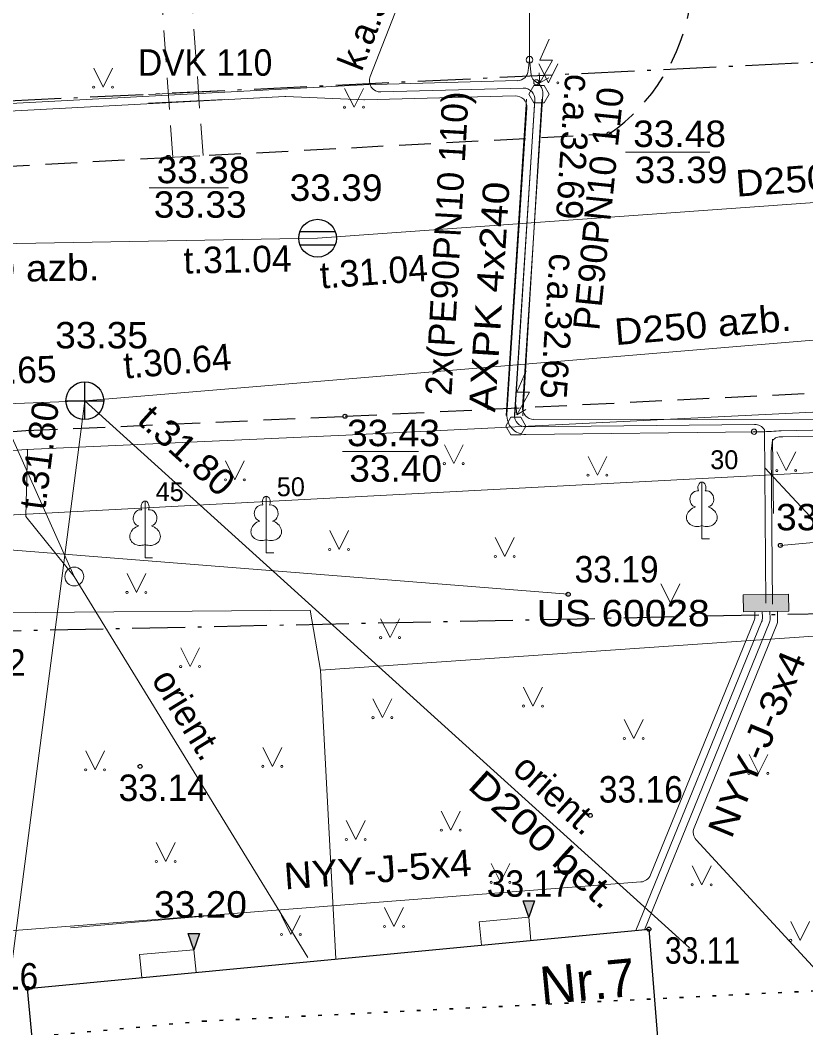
# Model space of a CAD drawing. Extents: x 380758 to 381729, y 283236 to 283533.
# Drawn here: x 381252.13 to 381272.94, y 283327.96 to 283354.65 of the extents above; entities that cross this region are included whole.
import ezdxf
from ezdxf.enums import TextEntityAlignment as Align

# ---------------------------------------------------------------- set-up
doc = ezdxf.new("R2010")
doc.units = 0
doc.header["$LTSCALE"] = 0.28
doc.header["$PDMODE"] = 32
doc.header["$PDSIZE"] = 0.14
for name, pattern in [('DOT_DASHED', [7.7, 5, -1.2, 0.3, -1.2]), ('DOTTED', [1.5, 0.3, -1.2]), ('MEDIUM_DASHED', [4.5, 3, -1.5])]:
    doc.linetypes.add(name, pattern=pattern)
for name, color, linetype, lineweight in [('1', 7, 'Continuous', 13), ('11', 7, 'Continuous', 13), ('12', 7, 'Continuous', 13), ('17', 7, 'Continuous', 13), ('18', 7, 'Continuous', 13), ('23', 7, 'Continuous', 13), ('25', 7, 'DOTTED', 35), ('29', 7, 'DOT_DASHED', 25), ('35', 7, 'Continuous', 13), ('37', 7, 'MEDIUM_DASHED', 13), ('38', 7, 'Continuous', 25), ('40', 7, 'Continuous', 25), ('42', 7, 'Continuous', 13), ('44', 7, 'Continuous', 13), ('45', 7, 'Continuous', 13), ('47', 7, 'Continuous', 13), ('48', 7, 'Continuous', 25), ('49', 7, 'Continuous', 13), ('58', 7, 'Continuous', 25), ('7', 7, 'Continuous', 13), ('9', 7, 'Continuous', 13)]:
    doc.layers.add(name, color=color, linetype=linetype, lineweight=lineweight)
doc.layers.add('5', color=7, linetype='Continuous')

msp = doc.modelspace()

# ---------------------------------------------------------------- hatches: boundary and pattern name
at = {"layer": '18'}
msp.add_hatch(color=256, dxfattribs=at).paths.add_polyline_path([(381271.283, 283339.427), (381272.482, 283339.451), (381272.491, 283339.001), (381271.292, 283338.977)])
at = {"layer": '58'}
for points in [[(381265.453, 283331.325), (381265.753, 283331.325), (381265.603, 283330.892)], [(381256.58, 283330.461), (381256.88, 283330.461), (381256.73, 283330.028)]]:
    msp.add_hatch(color=256, dxfattribs=at).paths.add_polyline_path(points)

# ---------------------------------------------------------------- linework, layer by layer
at = {"layer": '1'}
for p, q in [((381270.189, 283342.414), (381270.189, 283341.261)), ((381258.646, 283342.04), (381258.646, 283340.887)), ((381270.279, 283342.182), (381270.278, 283342.183)), ((381255.436, 283341.912), (381255.436, 283340.759)), ((381258.736, 283341.808), (381258.735, 283341.809)), ((381255.526, 283341.68), (381255.525, 283341.681)), ((381270.189, 283341.261), (381270.189, 283340.914)), ((381258.646, 283340.887), (381258.646, 283340.54)), ((381270.189, 283340.914), (381270.389, 283340.914)), ((381272.27, 283340.738), (381275.119, 283340.983)), ((381251.841, 283340.623), (381266.646, 283339.444)), ((381255.436, 283340.759), (381255.436, 283340.412)), ((381255.436, 283340.412), (381255.636, 283340.412)), ((381258.646, 283340.54), (381258.846, 283340.54))]:
    msp.add_line(p, q, dxfattribs=at)
for centre, major_axis, ratio, start_param, end_param in [((381270.1894, 283342.2641), (0, -0.1499), 0.707107, 3.1453698, 5.2874846), ((381270.1886, 283342.2641), (0, -0.1499), 0.707107, 0.9957007, 3.1378155), ((381258.6464, 283341.8901), (0, -0.1499), 0.707107, 3.1453698, 5.2874846), ((381258.6456, 283341.8901), (0, -0.1499), 0.707107, 0.9957007, 3.1378155), ((381270.0607, 283341.9692), (-0.0387, -0.2124), 0.861323, 3.1415927, 6.2831853), ((381270.3173, 283341.9692), (0.0387, -0.2124), 0.861323, 6.2831853, 9.424778), ((381255.3077, 283341.4672), (-0.0387, -0.2124), 0.861323, 3.1415927, 6.2831853), ((381255.4364, 283341.7621), (0, -0.1499), 0.707107, 3.1453698, 5.2874846), ((381255.4356, 283341.7621), (0, -0.1499), 0.707107, 0.9957007, 3.1378155), ((381255.5643, 283341.4672), (0.0387, -0.2124), 0.861323, 6.2831853, 9.424778), ((381258.5177, 283341.5952), (-0.0387, -0.2124), 0.861323, 3.1415927, 6.2831853), ((381258.7743, 283341.5952), (0.0387, -0.2124), 0.861323, 6.2831853, 9.424778), ((381270.0994, 283341.5069), (0.3068, 0.0951), 0.814445, 1.5707963, 4.7520146), ((381270.2786, 283341.5069), (-0.3068, 0.0951), 0.814445, 1.5311707, 4.712389), ((381255.3464, 283341.0049), (0.3068, 0.0951), 0.814445, 1.5707963, 4.7520146), ((381255.5256, 283341.0049), (-0.3068, 0.0951), 0.814445, 1.5311707, 4.712389), ((381258.5564, 283341.1329), (0.3068, 0.0951), 0.814445, 1.5707963, 4.7520146), ((381258.7356, 283341.1329), (-0.3068, 0.0951), 0.814445, 1.5311707, 4.712389)]:
    msp.add_ellipse(centre, major_axis=major_axis, ratio=ratio, start_param=start_param, end_param=end_param, dxfattribs=at)
at = {"layer": '11'}
msp.add_line((381238.949, 283348.495), (381260.006, 283348.872), dxfattribs=at)
msp.add_lwpolyline([(381260.006, 283348.872), (381288.699, 283350.933), (381284.193, 283354.248)], dxfattribs=at)
at = {"layer": '12'}
for p, q in [((381265.896, 283352.983), (381266.137, 283353.122)), ((381265.285, 283344.198), (381265.526, 283344.337))]:
    msp.add_line(p, q, dxfattribs=at)
for points in [[(381266.145, 283354.145), (381265.896, 283353.582), (381266.232, 283353.582), (381265.896, 283352.983), (381265.874, 283353.253)], [(381265.534, 283345.36), (381265.285, 283344.797), (381265.621, 283344.797), (381265.285, 283344.198), (381265.263, 283344.468)]]:
    msp.add_lwpolyline(points, dxfattribs=at)
for points in [[(381265.74, 283352.453), (381266.006, 283352.453), (381266.139, 283352.683), (381266.006, 283352.914), (381265.74, 283352.914), (381265.607, 283352.683)], [(381265.129, 283343.668), (381265.395, 283343.668), (381265.528, 283343.898), (381265.395, 283344.129), (381265.129, 283344.129), (381264.996, 283343.898)]]:
    msp.add_lwpolyline(points, close=True, dxfattribs=at)
at = {"layer": '17'}
for p, q in [((381253.56, 283339.914), (381246.574, 283355.461)), ((381259.752, 283329.829), (381253.56, 283339.914))]:
    msp.add_line(p, q, dxfattribs=at)
for points in [[(381252.298, 283343.277), (381260.759, 283343.657), (381273.842, 283344.303)], [(381206.041, 283340.655), (381220.199, 283341.519), (381245.575, 283342.779), (381252.298, 283343.277)], [(381252.318, 283343.277), (381252.277, 283341.503), (381253.56, 283339.914)]]:
    msp.add_lwpolyline(points, dxfattribs=at)
at = {"layer": '18'}
msp.add_lwpolyline([(381271.283, 283339.427), (381272.482, 283339.451), (381272.491, 283339.001), (381271.292, 283338.977)], close=True, dxfattribs=at)
at = {"layer": '23'}
for points in [[(381265.871, 283353.488), (381266.121, 283352.988), (381266.371, 283353.488)], [(381254.075, 283353.372), (381254.325, 283352.872), (381254.575, 283353.372)], [(381260.722, 283352.839), (381260.972, 283352.339), (381261.222, 283352.839)], [(381263.366, 283343.403), (381263.616, 283342.903), (381263.866, 283343.403)], [(381267.172, 283343.096), (381267.422, 283342.596), (381267.672, 283343.096)], [(381272.175, 283343.219), (381272.425, 283342.719), (381272.675, 283343.219)], [(381257.565, 283342.973), (381257.815, 283342.473), (381258.065, 283342.973)], [(381260.328, 283341.13), (381260.578, 283340.63), (381260.828, 283341.13)], [(381264.716, 283340.946), (381264.966, 283340.446), (381265.216, 283340.946)], [(381254.957, 283339.994), (381255.207, 283339.494), (381255.457, 283339.994)], [(381269.105, 283339.718), (381269.355, 283339.218), (381269.605, 283339.718)], [(381261.678, 283338.796), (381261.928, 283338.296), (381262.178, 283338.796)], [(381256.379, 283338.029), (381256.629, 283337.529), (381256.879, 283338.029)], [(381265.464, 283336.985), (381265.714, 283336.485), (381265.964, 283336.985)], [(381261.474, 283336.678), (381261.724, 283336.178), (381261.974, 283336.678)], [(381268.134, 283336.125), (381268.384, 283335.625), (381268.634, 283336.125)], [(381253.862, 283335.296), (381254.112, 283334.796), (381254.362, 283335.296)], [(381258.558, 283335.388), (381258.808, 283334.888), (381259.058, 283335.388)], [(381271.438, 283335.203), (381271.688, 283334.703), (381271.938, 283335.203)], [(381263.285, 283333.699), (381263.535, 283333.199), (381263.785, 283333.699)], [(381260.768, 283333.453), (381261.018, 283332.953), (381261.268, 283333.453)], [(381255.734, 283332.87), (381255.984, 283332.37), (381256.234, 283332.87)], [(381264.604, 283332.317), (381264.854, 283331.817), (381265.104, 283332.317)], [(381269.934, 283332.254), (381270.184, 283331.754), (381270.434, 283332.254)], [(381261.781, 283331.15), (381262.031, 283330.65), (381262.281, 283331.15)], [(381259.049, 283330.935), (381259.299, 283330.435), (381259.549, 283330.935)], [(381272.543, 283330.78), (381272.793, 283330.28), (381273.043, 283330.78)]]:
    msp.add_lwpolyline(points, dxfattribs=at)
for centre, radius in [((381254.0745, 283352.8719), 0.028), ((381254.5745, 283352.8719), 0.0263), ((381265.8705, 283352.9873), 0.028), ((381266.3705, 283352.9873), 0.0263), ((381260.7214, 283352.3387), 0.028), ((381261.2214, 283352.3387), 0.0263), ((381263.3657, 283342.9028), 0.028), ((381263.8657, 283342.9028), 0.0263), ((381257.565, 283342.4728), 0.028), ((381258.065, 283342.4728), 0.0263), ((381267.1715, 283342.5957), 0.028), ((381267.6715, 283342.5957), 0.0263), ((381272.1742, 283342.7185), 0.028), ((381272.6742, 283342.7185), 0.0263), ((381260.3273, 283340.63), 0.028), ((381260.8273, 283340.63), 0.0263), ((381264.7162, 283340.4457), 0.028), ((381265.2162, 283340.4457), 0.0263), ((381254.9563, 283339.4936), 0.028), ((381255.4563, 283339.4936), 0.0263), ((381269.1051, 283339.2172), 0.028), ((381269.6051, 283339.2172), 0.0263), ((381261.6777, 283338.2958), 0.028), ((381262.1777, 283338.2958), 0.0263), ((381256.3787, 283337.529), 0.028), ((381256.8787, 283337.529), 0.0263), ((381265.4634, 283336.4847), 0.028), ((381265.9634, 283336.4847), 0.0263), ((381261.4735, 283336.1776), 0.028), ((381261.9735, 283336.1776), 0.0263), ((381268.1336, 283335.6247), 0.028), ((381268.6336, 283335.6247), 0.0263), ((381253.862, 283334.7955), 0.028), ((381254.362, 283334.7955), 0.0263), ((381258.5578, 283334.8876), 0.028), ((381259.0578, 283334.8876), 0.0263), ((381271.4376, 283334.7024), 0.028), ((381271.9376, 283334.7024), 0.0263), ((381263.2843, 283333.1984), 0.028), ((381263.7843, 283333.1984), 0.0263), ((381260.7676, 283332.9527), 0.028), ((381261.2676, 283332.9527), 0.0263), ((381255.7342, 283332.3691), 0.028), ((381256.2342, 283332.3691), 0.0263), ((381264.6041, 283331.8163), 0.028), ((381265.1041, 283331.8163), 0.0263), ((381269.9338, 283331.7539), 0.028), ((381270.4338, 283331.7539), 0.0263), ((381261.7804, 283330.6492), 0.028), ((381262.2804, 283330.6492), 0.0263), ((381259.0489, 283330.4342), 0.028), ((381259.5489, 283330.4342), 0.0263), ((381272.5425, 283330.2797), 0.028)]:
    msp.add_circle(centre, radius, dxfattribs=at)
at = {"layer": '25'}
msp.add_lwpolyline([(380965.254, 283306.611), (380999.033, 283308.647), (381050.794, 283310.677), (381081.859, 283313.257), (381112.788, 283315.836), (381135.685, 283318.987), (381169.311, 283321.878), (381185.52, 283321.507), (381211.031, 283321.569), (381227.246, 283323.167), (381243.045, 283326.858), (381256.971, 283328.14), (381276.827, 283329.124), (381289.49, 283330.785), (381296.806, 283333.369), (381324.562, 283332.372), (381358.23, 283334.462), (381389.309, 283326.777)], dxfattribs=at)
at = {"layer": '29'}
for points in [[(381294.349, 283377.52), (381295.048, 283361.612), (381283.496, 283360.926), (381283.587, 283354.021), (381234.784, 283351.686), (381234.058, 283360.366)], [(381237.723, 283338.177), (381284.595, 283339.173), (381295.689, 283337.038), (381293.422, 283321.541)]]:
    msp.add_lwpolyline(points, dxfattribs=at)
at = {"layer": '35'}
msp.add_line((381260.084, 283337.434), (381275.011, 283338.461), dxfattribs=at)
msp.add_lwpolyline([(381251.474, 283338.954), (381259.81, 283339.025), (381260.084, 283337.434), (381260.491, 283329.787)], dxfattribs=at)
at = {"layer": '37'}
for p, q in [((381256.971, 283351.058), (381256.284, 283360.658)), ((381256.172, 283351.019), (381255.486, 283360.604)), ((381256.051, 283351.012), (381257.132, 283351.067))]:
    msp.add_line(p, q, dxfattribs=at)
at = {"layer": '37', "lineweight": 25}
for p, q in [((381257.132, 283351.067), (381267.729, 283351.633)), ((381240.214, 283350.121), (381256.051, 283351.012)), ((381245.538, 283343.278), (381252.276, 283343.776))]:
    msp.add_line(p, q, dxfattribs=at)
msp.add_lwpolyline([(381252.276, 283343.776), (381260.735, 283344.156), (381273.817, 283344.802)], dxfattribs=at)
msp.add_arc((381264.7873, 283355.8711), 5.159, 304.76505, 351.0895, dxfattribs=at)
at = {"layer": '38'}
for p, q in [((381253.84, 283344.069), (381253.84, 283345.069)), ((381253.34, 283344.569), (381254.34, 283344.569))]:
    msp.add_line(p, q, dxfattribs=at)
msp.add_circle((381253.8396, 283344.5695), 0.5, dxfattribs=at)
at = {"layer": '40'}
msp.add_lwpolyline([(381252.318, 283329.008), (381268.784, 283330.577), (381269.471, 283321.973), (381253.137, 283320.417)], close=True, dxfattribs=at)
at = {"layer": '42'}
for p, q in [((381264.289, 283330.768), (381264.347, 283330.154)), ((381255.29, 283329.902), (381255.348, 283329.297))]:
    msp.add_line(p, q, dxfattribs=at)
for points in [[(381264.289, 283330.768), (381265.603, 283330.892), (381265.661, 283330.279)], [(381255.29, 283329.902), (381256.73, 283330.028), (381256.787, 283329.434)]]:
    msp.add_lwpolyline(points, dxfattribs=at)
at = {"layer": '44'}
msp.add_line((381265.621, 283353.597), (381265.621, 283355.48), dxfattribs=at)
msp.add_circle((381265.621, 283353.597), 0.09, dxfattribs=at)
at = {"layer": '45'}
for p, q in [((381255.528, 283352.68), (381257.544, 283352.776)), ((381265.976, 283352.685), (381265.437, 283344.395)), ((381265.937, 283352.862), (381265.956, 283352.814)), ((381265.952, 283352.55), (381265.441, 283344.169))]:
    msp.add_line(p, q, dxfattribs=at)
for points in [[(381265.59, 283353.31), (381265.621, 283353.597), (381265.664, 283353.198)], [(381203.483, 283349.161), (381205.242, 283349.557), (381212.156, 283349.816), (381215.119, 283349.447), (381221.056, 283349.873), (381232.539, 283350.647), (381240.178, 283351.818), (381261.223, 283352.932), (381265.3, 283353.043)], [(381265.736, 283344.076), (381276.746, 283344.068), (381287.346, 283343.474)]]:
    msp.add_lwpolyline(points, dxfattribs=at)
for centre, radius, start, end in [((381265.2916, 283353.3427), 0.3, 271.55903, 353.79976), ((381265.9138, 283353.225), 0.2509, 186.25548, 244.04578), ((381265.7046, 283352.77), 0.25, 21.56978, 66.56978), ((381265.6769, 283352.704), 0.3, 356.2791, 21.56977), ((381265.7365, 283344.3756), 0.3, 176.2791, 269.96027)]:
    msp.add_arc(centre, radius, start, end, dxfattribs=at)
msp.add_point((381265.804, 283352.999), dxfattribs=at)
at = {"layer": '47'}
for q in [(381251.693, 283328.019), (381269.859, 283330.085)]:
    msp.add_line((381253.84, 283344.569), q, dxfattribs=at)
for points in [[(381253.84, 283344.569), (381289.457, 283347.531), (381327.333, 283349.98), (381328.163, 283334.647)], [(381253.84, 283344.569), (381206.474, 283342.742), (381207.018, 283319.172)]]:
    msp.add_lwpolyline(points, dxfattribs=at)
at = {"layer": '48'}
for p, q in [((381259.538, 283349.047), (381260.474, 283349.047)), ((381259.538, 283348.697), (381260.474, 283348.697))]:
    msp.add_line(p, q, dxfattribs=at)
msp.add_circle((381260.006, 283348.872), 0.5, dxfattribs=at)
at = {"layer": '49'}
msp.add_circle((381253.56, 283339.914), 0.25, dxfattribs=at)
at = {"layer": '58', "lineweight": 13}
for p, q in [((381268.162, 283351.153), (381270.398, 283351.153)), ((381255.543, 283350.206), (381257.644, 283350.206)), ((381260.671, 283343.221), (381262.682, 283343.221))]:
    msp.add_line(p, q, dxfattribs=at)
at = {"layer": '58'}
for points in [[(381265.453, 283331.325), (381265.753, 283331.325), (381265.603, 283330.892)], [(381256.58, 283330.461), (381256.88, 283330.461), (381256.73, 283330.028)]]:
    msp.add_lwpolyline(points, close=True, dxfattribs=at)
for centre in [(381267.729, 283351.6331), (381256.051, 283351.0121), (381260.735, 283344.1561), (381272.27, 283340.7381), (381266.646, 283339.4441), (381255.305, 283334.8851), (381267.232, 283333.5871), (381268.784, 283330.5771), (381252.318, 283329.0081)]:
    msp.add_circle(centre, 0.0534, dxfattribs=at)
at = {"layer": '7'}
for p, q in [((381261.397, 283353.154), (381264.193, 283360.252)), ((381259.169, 283352.622), (381261.228, 283352.533)), ((381261.25, 283352.532), (381265.244, 283352.641)), ((381265.458, 283352.847), (381261.685, 283352.744)), ((381255.528, 283352.448), (381257.544, 283352.544)), ((381265.539, 283352.554), (381265.006, 283344.181)), ((381265.224, 283344.195), (381265.766, 283352.528)), ((381265.766, 283352.554), (381265.233, 283344.181)), ((381265.552, 283352.322), (381265.024, 283344.208)), ((381271.586, 283343.942), (381265.523, 283343.876)), ((381272.289, 283343.774), (381276.732, 283343.868)), ((381265.523, 283343.676), (381271.572, 283343.747)), ((381271.572, 283343.747), (381271.776, 283343.747)), ((381271.882, 283339.212), (381271.847, 283343.8)), ((381272.087, 283341.586), (381272.064, 283343.55)), ((381271.859, 283342.795), (381273.573, 283340.942)), ((381271.572, 283338.752), (381268.826, 283332.012)), ((381271.591, 283338.983), (381271.594, 283338.871)), ((381271.794, 283338.834), (381271.791, 283338.987)), ((381271.995, 283338.797), (381271.991, 283338.991)), ((381272.191, 283338.995), (381272.196, 283338.759)), ((381268.443, 283330.542), (381271.772, 283338.715)), ((381268.667, 283330.563), (381271.973, 283338.677)), ((381272.174, 283338.64), (381269.981, 283333.258)), ((381253.461, 283330.615), (381257.496, 283330.964))]:
    msp.add_line(p, q, dxfattribs=at)
for points in [[(381203.331, 283348.795), (381205.274, 283349.358), (381212.147, 283349.616), (381215.114, 283349.246), (381221.07, 283349.673), (381232.561, 283350.448), (381240.198, 283351.619), (381259.141, 283352.621)], [(381325.675, 283346.075), (381325.484, 283346.174), (381325.434, 283346.174), (381325.398, 283346.174), (381322.515, 283345.372), (381319.792, 283343.75), (381319.742, 283343.725), (381290.036, 283341.907), (381289.979, 283341.924), (381289.914, 283341.94), (381287.308, 283343.038), (381287.235, 283343.048), (381276.788, 283343.707), (381272.33, 283343.615), (381272.24, 283343.614), (381272.144, 283343.585), (381272.063, 283343.518), (381272.025, 283343.242), (381272.062, 283339.178)], [(381270.038, 283332.941), (381274.555, 283328.042), (381274.637, 283326.53)], [(381268.571, 283331.826), (381249.804, 283330.374), (381247.431, 283328.627), (381245.932, 283324.916)]]:
    msp.add_lwpolyline(points, dxfattribs=at)
for centre, radius, start, end in [((381261.6764, 283353.0442), 0.3, 158.50502, 271.55903), ((381259.1564, 283352.3218), 0.3, 87.52728, 93.02909), ((381265.2525, 283352.3413), 0.3, 356.2791, 91.55902), ((381265.4663, 283352.5472), 0.3, 356.2791, 91.55902), ((381261.2414, 283352.8323), 0.3, 267.52728, 271.55902), ((381265.5231, 283344.1758), 0.5, 176.2791, 269.96027), ((381265.5231, 283344.1758), 0.3, 176.2791, 269.96027), ((381271.5805, 283343.6216), 0.3207, 33.81991, 88.97976), ((381271.5933, 283352.1522), 8.4071, 271.24353, 274.74771), ((381271.2938, 283338.8652), 0.3, 337.83303, 1.12974), ((381271.4945, 283338.8279), 0.3, 337.83303, 1.12974), ((381271.6953, 283338.7906), 0.3, 337.83303, 1.12974), ((381271.8961, 283338.7534), 0.3, 337.83303, 1.12974), ((381270.2588, 283333.1446), 0.3, 157.83303, 222.67487), ((381268.5479, 283332.1255), 0.3, 274.42635, 337.83303)]:
    msp.add_arc(centre, radius, start, end, dxfattribs=at)
msp.add_point((381271.572, 283343.747), dxfattribs=at)
at = {"layer": '9'}
msp.add_lwpolyline([(381159.963, 283331.675), (381191.524, 283331.747), (381195.757, 283331.812), (381227.539, 283340.262), (381286.928, 283343.391), (381326.31, 283339.103), (381385.472, 283334.479), (381409.418, 283335.25)], dxfattribs=at)

# ---------------------------------------------------------------- texts
at = {"layer": '1'}
for s, p in [('30', (381270.411, 283342.756)), ('50', (381258.926, 283342.04)), ('45', (381255.716, 283341.912))]:
    msp.add_text(s, height=0.5, dxfattribs=at).set_placement(p)
at = {"layer": '11', "width": 1.1}
for rotation, p in [(4.108, (381273.4504, 283350.1378)), (1.026, (381251.8842, 283347.7173))]:
    msp.add_text('D250 azb.', height=0.7, rotation=rotation, dxfattribs=at).set_placement(p, align=Align.CENTER)
at = {"layer": '11'}
for rotation, p in [(1.026, (381257.8902, 283347.96)), (4.108, (381261.5219, 283347.6394))]:
    msp.add_text('t.31.04', height=0.7, rotation=rotation, dxfattribs=at).set_placement(p, align=Align.CENTER)
at = {"layer": '17'}
msp.add_text('orient.', height=0.7, rotation=301.549, dxfattribs=at).set_placement((381256.2665, 283336.0796), align=Align.CENTER)
at = {"layer": '38', "width": 1.05}
msp.add_text('33.35', height=0.7, dxfattribs=at).set_placement((381254.2835, 283345.954), align=Align.CENTER)
at = {"layer": '45'}
msp.add_text('PE90PN10 110', height=0.7, rotation=84.183, dxfattribs=at).set_placement((381267.469, 283346.409))
at = {"layer": '47'}
for s, rotation, width, p in [('D250 azb.', 4.753, 1.1, (381270.2415, 283346.2339)), ('t.31.80', 317.88, 1.05, (381256.3068, 283342.9938)), ('D200 bet.', 317.88, 1.2, (381265.7598, 283332.6923))]:
    msp.add_text(s, height=0.7, rotation=rotation, dxfattribs=dict(at, width=width)).set_placement(p, align=Align.CENTER)
for s, rotation, p in [('t.30.64', 4.753, (381256.319, 283345.271)), ('t.30.65', 2.209, (381251.67, 283345.0097)), ('t.31.80', 82.612, (381252.9735, 283343.0795)), ('orient.', 317.88, (381266.0978, 283333.8903))]:
    msp.add_text(s, height=0.7, rotation=rotation, dxfattribs=at).set_placement(p, align=Align.CENTER)
at = {"layer": '48', "width": 1.05}
msp.add_text('33.39', height=0.7, dxfattribs=at).set_placement((381259.267, 283349.86))
at = {"layer": '5'}
msp.add_text('Nr.7', height=1, rotation=5.443, dxfattribs=at).set_placement((381265.945, 283328.578))
at = {"layer": '58'}
for s, width, p in [('33.48', 1.05, (381268.369, 283351.287)), ('33.38', 1.05, (381255.741, 283350.328)), ('33.39', 1.05, (381268.406, 283350.33)), ('33.33', 1.05, (381255.666, 283349.414)), ('33.43', 1.05, (381260.788, 283343.365)), ('33.40', 1.05, (381260.846, 283342.422)), ('33.27', 1.05, (381272.155, 283341.137)), ('33.19', 0.95, (381266.817, 283339.757)), ('33.12', 0.95, (381250.043, 283337.286)), ('33.16', 0.95, (381267.46, 283333.929)), ('33.17', 0.95, (381264.491, 283331.434)), ('33.20', 1.05, (381255.675, 283330.883)), ('33.11', 0.85, (381269.211, 283329.663)), ('33.16', 0.95, (381250.379, 283328.979))]:
    msp.add_text(s, height=0.7, dxfattribs=dict(at, width=width)).set_placement(p)
msp.add_text('33.14', height=0.7, dxfattribs=at).set_placement((381254.734, 283333.971))
at = {"layer": '7'}
for s, rotation, p in [('k.a.31.70', 68.505, (381261.17, 283353.26)), ('c.a.32.69', 266.279, (381266.572, 283353.236)), ('2x(PE90PN10 110)', 86.744, (381263.556, 283344.688)), ('c.a.32.65', 266.279, (381266.155, 283348.484))]:
    msp.add_text(s, height=0.7, rotation=rotation, dxfattribs=at).set_placement(p)
for s, width, p in [('DVK 110', 0.95, (381255.248, 283353.174)), ('US 60028', 1.1, (381265.816, 283338.595))]:
    msp.add_text(s, height=0.7, dxfattribs=dict(at, width=width)).set_placement(p)
at = {"layer": '7', "width": 1.15}
msp.add_text('AXPK 4x240', height=0.7, rotation=86.358, dxfattribs=at).set_placement((381264.9035, 283347.2988), align=Align.CENTER)
at = {"layer": '7'}
for s, rotation, width, p in [('NYY-J-3x4', 67.46, 1.15, (381270.971, 283332.943)), ('NYY-J-5x4', 4.199, 1.1, (381259.141, 283331.627))]:
    msp.add_text(s, height=0.7, rotation=rotation, dxfattribs=dict(at, width=width)).set_placement(p)

doc.saveas('drawing.dxf')
